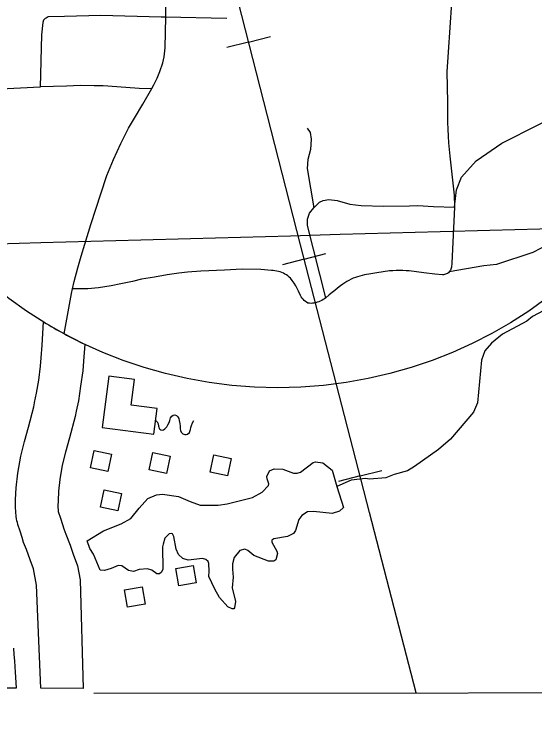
# Model space of a CAD drawing. Extents: x -19 to 366, y -4 to 359.
# Drawn here: x 159.283 to 159.865, y 173.954 to 174.738 of the extents above; entities that cross this region are included whole.
import ezdxf

# ---------------------------------------------------------------- set-up
doc = ezdxf.new("R2010")
doc.units = 0
for name, color, linetype in [('21', 7, 'Continuous'), ('60', 7, 'Continuous'), ('Level 19', 7, 'Continuous'), ('R_Alt Surface', 7, 'Continuous'), ('R_Contour Annot', 7, 'Continuous'), ('R_Exist Surface Annot', 7, 'Continuous'), ('R_ROW', 7, 'Continuous'), ('R_Temp Easement', 7, 'Continuous'), ('R_Water Annot', 7, 'Continuous'), ('Sheet Fence', 7, 'Continuous'), ('T_Indications', 7, 'Continuous')]:
    doc.layers.add(name, color=color, linetype=linetype)

msp = doc.modelspace()

# ---------------------------------------------------------------- linework, layer by layer
at = {"layer": '21'}
for points in [[(159.39211, 174.24647), (159.38802, 174.22718), (159.36868, 174.23129), (159.37277, 174.25057)], [(159.4575, 174.24435), (159.45341, 174.22507), (159.43407, 174.22917), (159.43816, 174.24846)], [(159.52565, 174.24175), (159.52156, 174.22246), (159.50222, 174.22657), (159.50631, 174.24585)], [(159.40308, 174.20248), (159.39899, 174.18319), (159.37965, 174.1873), (159.38374, 174.20658)], [(159.48674, 174.10289), (159.46732, 174.09951), (159.46393, 174.11899), (159.48335, 174.12237)], [(159.4295, 174.07911), (159.41008, 174.07574), (159.40669, 174.09522), (159.42612, 174.09859)]]:
    msp.add_lwpolyline(points, close=True, dxfattribs=at)
at = {"layer": '60'}
msp.add_lwpolyline([(159.38917, 174.33367), (159.38169, 174.2762), (159.43916, 174.26871), (159.4429, 174.29745), (159.41416, 174.30119), (159.41791, 174.32993)], close=True, dxfattribs=at)
msp.add_lwpolyline([(159.44131, 174.28397), (159.44171, 174.28375), (159.4421, 174.28352), (159.44255, 174.28304), (159.44292, 174.28265), (159.44314, 174.28237), (159.44342, 174.28191), (159.44363, 174.28154), (159.44383, 174.28109), (159.44414, 174.2802), (159.4443, 174.2795), (159.44446, 174.27879), (159.44457, 174.27767), (159.44485, 174.27653), (159.44536, 174.27519), (159.44617, 174.27423), (159.44727, 174.27358), (159.4486, 174.27332), (159.45001, 174.27373), (159.45176, 174.2747), (159.45366, 174.27691), (159.45505, 174.27912), (159.45635, 174.28192), (159.45704, 174.28396), (159.45749, 174.28543), (159.45804, 174.28706), (159.45932, 174.28902), (159.461, 174.29016), (159.46288, 174.29026), (159.46457, 174.28953), (159.46593, 174.28816), (159.46713, 174.2863), (159.46778, 174.28409), (159.46826, 174.28063), (159.46856, 174.2777), (159.46871, 174.27495), (159.46898, 174.27305), (159.46999, 174.27104), (159.47179, 174.26919), (159.47375, 174.26851), (159.4756, 174.26836), (159.47708, 174.26868), (159.47906, 174.2708), (159.48033, 174.27404), (159.4807, 174.2762), (159.48123, 174.27834), (159.48259, 174.28157), (159.484, 174.28393)], dxfattribs=at)
at = {"layer": 'Level 19'}
msp.add_circle((159.57753, 174.82204), 0.50147, dxfattribs=at)
at = {"layer": 'R_Alt Surface'}
msp.add_lwpolyline([(159.37242, 173.97978), (160.20847, 173.98055), (160.9979, 173.98219)], dxfattribs=at)
at = {"layer": 'R_Contour Annot'}
for points in [[(159.45263, 174.73445), (159.45272, 174.75756)], [(159.43722, 174.65461), (159.43947, 174.65871), (159.4413, 174.66233), (159.44301, 174.66601), (159.44463, 174.66973), (159.44615, 174.67349), (159.44729, 174.67669), (159.44831, 174.67992), (159.44921, 174.68318), (159.45001, 174.68647), (159.45069, 174.68978), (159.45126, 174.69312), (159.45172, 174.69647), (159.45207, 174.69984), (159.45263, 174.73445)], [(159.34855, 174.43089), (159.35032, 174.43914), (159.35433, 174.45455), (159.35831, 174.4675), (159.36234, 174.48076), (159.36913, 174.50264), (159.37497, 174.52109), (159.38011, 174.53698), (159.38702, 174.55728), (159.39413, 174.57519), (159.40231, 174.59325), (159.41109, 174.6102), (159.41758, 174.62145), (159.42704, 174.63697), (159.43722, 174.65461)], [(159.33913, 174.38086), (159.34749, 174.42591), (159.34855, 174.43089)], [(159.31366, 174.35409), (159.31478, 174.36802), (159.31628, 174.39399)], [(159.36237, 174.36907), (159.36085, 174.35027)], [(159.30621, 174.30398), (159.30845, 174.31469), (159.31076, 174.32916), (159.31287, 174.34454), (159.31366, 174.35412)], [(159.36085, 174.35024), (159.35996, 174.33937), (159.35759, 174.3222), (159.35502, 174.30611), (159.35256, 174.2943)], [(159.28558, 174.17691), (159.28471, 174.18748), (159.285, 174.19604), (159.28549, 174.20874), (159.28734, 174.22523), (159.29085, 174.24411), (159.29497, 174.26056), (159.29937, 174.27675), (159.30524, 174.29933), (159.3062, 174.30394)], [(159.35256, 174.29433), (159.35137, 174.28856), (159.34513, 174.26459), (159.34079, 174.24859), (159.33713, 174.23401), (159.3342, 174.21825), (159.33273, 174.20519), (159.33232, 174.19434), (159.33213, 174.18863), (159.33263, 174.18249)], [(159.36059, 173.98488), (159.31322, 173.98536), (159.3082, 174.10034), (159.30495, 174.11849), (159.30131, 174.12862), (159.29699, 174.14012), (159.29392, 174.14787), (159.29223, 174.15363), (159.28994, 174.16045), (159.28756, 174.16797), (159.28701, 174.17004), (159.28652, 174.17213), (159.28608, 174.17423), (159.28558, 174.17691)], [(159.33263, 174.18249), (159.33496, 174.17513), (159.33741, 174.16781), (159.33874, 174.16328), (159.34116, 174.15718), (159.34575, 174.14495), (159.3494, 174.1348), (159.35421, 174.12195), (159.35718, 174.10607), (159.36059, 173.98488)]]:
    msp.add_lwpolyline(points, dxfattribs=at)
msp.add_arc((159.59193, 174.84868), 0.53172, 238.77372, 244.42254, dxfattribs=at)
at = {"layer": 'R_Exist Surface Annot'}
msp.add_lwpolyline([(159.27001, 173.98584), (159.28614, 173.98569), (159.2847, 174.00324), (159.28443, 174.00914), (159.28405, 174.01601), (159.28354, 174.02292), (159.28293, 174.02985)], dxfattribs=at)
at = {"layer": 'R_ROW'}
for points in [[(159.76595, 174.92216), (159.77279, 174.84109), (159.77422, 174.82248), (159.77486, 174.8098), (159.77163, 174.7501), (159.76784, 174.69519), (159.76634, 174.67322), (159.76723, 174.63924), (159.76712, 174.63169), (159.76714, 174.62414), (159.76729, 174.61658), (159.76756, 174.60903), (159.76795, 174.60149), (159.76846, 174.59395), (159.76909, 174.58642), (159.76983, 174.5789), (159.77453, 174.53555), (159.77509, 174.52305), (159.77506, 174.52229)], [(159.31842, 174.73299), (159.31614, 174.73097), (159.31525, 174.72828), (159.31372, 174.71444), (159.31228, 174.65608)], [(159.31842, 174.73299), (159.31895, 174.73347), (159.32133, 174.73475), (159.33969, 174.7353), (159.38004, 174.73626), (159.44737, 174.73455), (159.45263, 174.73445)], [(159.45263, 174.73445), (159.52014, 174.73314), (159.52079, 174.73344)], [(159.31228, 174.65608), (159.26839, 174.65382)], [(159.31262, 174.65667), (159.34165, 174.65755), (159.35733, 174.65825), (159.37256, 174.65798), (159.38259, 174.65774), (159.38797, 174.65762), (159.4229, 174.65508), (159.43722, 174.65461)], [(159.63144, 174.42082), (159.61094, 174.50171), (159.61094, 174.50879), (159.61309, 174.51525), (159.61801, 174.5214), (159.62416, 174.52755), (159.62846, 174.5297), (159.63461, 174.53062), (159.64414, 174.5297), (159.65827, 174.52539), (159.67088, 174.52386), (159.69577, 174.52324), (159.72466, 174.52355), (159.73419, 174.52386), (159.7514, 174.52293), (159.77506, 174.52229), (159.77722, 174.54139), (159.78275, 174.55553), (159.79935, 174.57398), (159.82793, 174.59336), (159.86912, 174.61427), (159.92844, 174.64441)], [(159.61056, 174.61039), (159.61386, 174.60539), (159.61512, 174.59802), (159.61435, 174.58643), (159.61112, 174.57537), (159.61036, 174.56512), (159.61805, 174.52143)], [(159.77506, 174.52229), (159.77219, 174.45951), (159.77157, 174.45507), (159.77132, 174.45391), (159.77095, 174.45278), (159.77044, 174.45171), (159.76996, 174.45096), (159.7698, 174.45071), (159.76905, 174.44979)], [(159.63527, 174.42411), (159.63144, 174.42082), (159.62991, 174.41984), (159.62835, 174.41894), (159.62674, 174.4181), (159.6251, 174.41734), (159.62342, 174.41665), (159.62173, 174.41605), (159.62004, 174.41551), (159.61833, 174.41512), (159.6166, 174.41488), (159.61483, 174.41479), (159.61308, 174.41484), (159.61134, 174.41504), (159.60987, 174.41595), (159.60849, 174.41698), (159.60722, 174.41812), (159.60603, 174.41937), (159.60494, 174.42071), (159.604, 174.42214), (159.60315, 174.42364), (159.601, 174.42833), (159.59944, 174.43139), (159.59774, 174.43437), (159.5959, 174.43728), (159.59395, 174.4401), (159.59188, 174.44284), (159.59044, 174.44416), (159.58891, 174.44537), (159.58732, 174.44649), (159.58565, 174.4475), (159.58392, 174.44841), (159.58215, 174.44919), (159.5803, 174.44986), (159.57844, 174.45041), (159.57653, 174.45084), (159.5746, 174.45115), (159.57268, 174.45132), (159.57071, 174.45137), (159.55869, 174.45272), (159.53804, 174.45287), (159.51836, 174.45184), (159.49162, 174.45054), (159.47694, 174.44972), (159.46736, 174.44849), (159.45423, 174.44646), (159.44016, 174.44402), (159.42557, 174.44182), (159.41548, 174.4393), (159.40249, 174.43658), (159.39169, 174.43417), (159.37747, 174.43211), (159.36576, 174.431), (159.34855, 174.43089)], [(159.76905, 174.44979), (159.7682, 174.44896), (159.76725, 174.44825), (159.76622, 174.44766), (159.76515, 174.44719), (159.764, 174.44686), (159.76282, 174.44667), (159.76164, 174.44662), (159.75316, 174.44725), (159.74073, 174.44891), (159.72456, 174.45096), (159.72091, 174.45116), (159.71726, 174.45129), (159.71359, 174.45133), (159.70992, 174.45128), (159.70625, 174.45115), (159.70259, 174.45093), (159.69553, 174.44999), (159.68848, 174.44893), (159.68144, 174.44774), (159.67444, 174.44643), (159.67185, 174.44591), (159.66932, 174.44528), (159.6668, 174.44453), (159.66432, 174.44367), (159.66189, 174.4427), (159.6595, 174.44161), (159.65715, 174.44043), (159.65486, 174.43913), (159.65266, 174.43774), (159.6505, 174.43624), (159.64781, 174.4342), (159.64455, 174.43168), (159.64147, 174.42923), (159.63844, 174.42675), (159.63527, 174.42411)]]:
    msp.add_lwpolyline(points, dxfattribs=at)
at = {"layer": 'R_Temp Easement'}
for points in [[(159.88732, 174.41342), (159.86219, 174.40013), (159.85584, 174.39472), (159.82846, 174.38025), (159.81652, 174.3702), (159.80908, 174.36173), (159.80508, 174.35142), (159.80053, 174.30389), (159.79615, 174.29319), (159.77052, 174.26318), (159.75709, 174.25159), (159.73054, 174.23258), (159.72267, 174.2279), (159.7076, 174.22388), (159.69821, 174.21994), (159.68008, 174.21853), (159.67553, 174.21922), (159.65968, 174.21746), (159.64353, 174.21038)], [(159.56588, 174.21908), (159.56546, 174.22173), (159.56839, 174.22785), (159.57364, 174.23021), (159.58349, 174.2296), (159.59528, 174.22522), (159.59943, 174.22528), (159.6032, 174.22648), (159.6174, 174.23732), (159.61966, 174.23774), (159.628, 174.23672), (159.63833, 174.22853), (159.64353, 174.21038)], [(159.41366, 174.17469), (159.42307, 174.18616), (159.43273, 174.19694), (159.44212, 174.20126), (159.44892, 174.20174), (159.46673, 174.19935), (159.48005, 174.19348), (159.49108, 174.18947), (159.51113, 174.18939), (159.52131, 174.19106), (159.54956, 174.19794), (159.56043, 174.20418), (159.5675, 174.21151), (159.56785, 174.21341), (159.56588, 174.21908)], [(159.64353, 174.21038), (159.65108, 174.18695), (159.6466, 174.18271), (159.63832, 174.1803), (159.61749, 174.18264), (159.61107, 174.18217), (159.6047, 174.17789), (159.60137, 174.17367), (159.5974, 174.16146), (159.59518, 174.158), (159.58843, 174.15449), (159.57334, 174.15198), (159.5711, 174.15043), (159.57113, 174.14815), (159.57658, 174.13836), (159.57737, 174.13571), (159.57559, 174.12847), (159.57335, 174.12692), (159.56729, 174.12721), (159.55094, 174.13341), (159.54442, 174.13901), (159.541, 174.14048), (159.53535, 174.13887), (159.52904, 174.13118), (159.52726, 174.12394), (159.52697, 174.11824), (159.52787, 174.10914), (159.52692, 174.09736), (159.53055, 174.08222), (159.52953, 174.07499), (159.52879, 174.07384), (159.5269, 174.07381), (159.52195, 174.07602), (159.51272, 174.08651), (159.50728, 174.09592), (159.50063, 174.10987), (159.50092, 174.11595), (159.50079, 174.1243), (159.5, 174.12657), (159.49731, 174.1288), (159.49352, 174.12989), (159.47766, 174.12813), (159.47158, 174.12993), (159.46698, 174.13442), (159.46424, 174.14046), (159.46175, 174.15447), (159.46019, 174.15748), (159.45874, 174.15811), (159.45641, 174.15742), (159.45176, 174.15261), (159.44962, 174.14604), (159.44907, 174.14288), (159.44935, 174.11826), (159.44788, 174.11463), (159.4456, 174.11289), (159.44282, 174.11284)], [(159.44282, 174.11284), (159.43712, 174.11715), (159.43218, 174.1186), (159.42312, 174.1177), (159.41672, 174.1157), (159.41104, 174.11676), (159.40377, 174.12196), (159.39961, 174.12228), (159.39172, 174.11874), (159.38419, 174.11673), (159.37927, 174.11704), (159.37181, 174.13477), (159.36793, 174.14117), (159.36477, 174.14985), (159.38313, 174.16076), (159.40267, 174.16865), (159.41366, 174.17469)]]:
    msp.add_lwpolyline(points, dxfattribs=at)
at = {"layer": 'R_Water Annot'}
for p, q in [((159.54519, 174.70643), (159.56941, 174.71261)), ((159.54519, 174.70643), (159.52096, 174.70025)), ((159.60706, 174.46421), (159.63126, 174.47046)), ((159.60706, 174.46421), (159.58285, 174.45795)), ((159.66962, 174.22216), (159.64542, 174.21591)), ((159.66962, 174.22216), (159.69383, 174.22842))]:
    msp.add_line(p, q, dxfattribs=at)
for points in [[(159.73216, 173.98011), (159.68012, 174.18155), (159.60293, 174.4802), (159.52933, 174.76855), (159.45574, 175.06205), (159.37906, 175.35968), (159.30753, 175.64597), (159.23033, 175.94668), (159.15468, 176.24121), (159.09619, 176.46532)], [(159.73216, 173.98011), (159.68012, 174.18155), (159.60293, 174.4802), (159.52933, 174.76855), (159.45574, 175.06205), (159.37906, 175.35968), (159.30753, 175.64597), (159.23033, 175.94668), (159.15468, 176.24121)]]:
    msp.add_lwpolyline(points, dxfattribs=at)
at = {"layer": 'Sheet Fence'}
for points in [[(168.79024, 2.24423), (168.56072, 10.86154), (168.3304, 19.47898), (168.09927, 28.09654), (167.86734, 36.71424), (167.63461, 45.33207), (167.40109, 53.95003), (167.16676, 62.56812), (166.93164, 71.18634), (166.69573, 79.80469), (166.45902, 88.42317), (166.22151, 97.04178), (165.98322, 105.66053), (165.74413, 114.27941), (165.50426, 122.89842), (165.26359, 131.51756), (165.02214, 140.13684), (164.7799, 148.75625), (164.53687, 157.3758), (164.29307, 165.99547), (164.04847, 174.61528), (163.8031, 183.23523), (163.55694, 191.85531), (163.31001, 200.47553), (163.06229, 209.09588), (162.8138, 217.71636), (162.56453, 226.33698), (162.31449, 234.95774), (162.06367, 243.57863), (161.81208, 252.19966), (161.55972, 260.82082), (161.30659, 269.44212), (161.05269, 278.06356), (160.79802, 286.68514), (160.54258, 295.30685), (160.28638, 303.9287), (160.02941, 312.55068), (159.77168, 321.1728), (159.51318, 329.79507), (159.25393, 338.41747), (158.99391, 347.04)], [(161.45315, 2.05333), (161.23362, 10.67024), (161.01332, 19.28727), (160.79225, 27.90444), (160.57041, 36.52174), (160.34782, 45.13918), (160.12445, 53.75675), (159.90032, 62.37446), (159.67544, 70.99229), (159.44979, 79.61027), (159.22338, 88.22838), (158.99621, 96.84662), (158.76828, 105.46501), (158.5396, 114.08352), (158.31016, 122.70218), (158.07997, 131.32097), (157.84903, 139.93989), (157.61733, 148.55896), (157.38488, 157.17816), (157.15168, 165.7975), (156.91773, 174.41697), (156.68303, 183.03659), (156.51103, 189.33632)], [(0, 172.2839), (7.1335, 172.2883), (14.26699, 172.30153), (21.40046, 172.32356), (28.53389, 172.35442), (35.66729, 172.39408), (42.80062, 172.44256), (49.9339, 172.49986), (57.06709, 172.56597), (64.2002, 172.6409), (71.33321, 172.72464), (78.46611, 172.81719), (85.59889, 172.91856), (92.73155, 173.02874), (99.86406, 173.14774), (106.99641, 173.27555), (114.12861, 173.41217), (121.26063, 173.5576), (128.39246, 173.71185), (135.5241, 173.87492), (142.65553, 174.04679), (149.78674, 174.22748), (156.91773, 174.41697), (164.04847, 174.61528), (171.17897, 174.82241), (178.3092, 175.03834), (185.43916, 175.26308), (192.56884, 175.49664), (199.69822, 175.739), (206.8273, 175.99017), (213.95607, 176.25015), (221.0845, 176.51895), (228.2126, 176.79655), (235.34035, 177.08295), (242.46774, 177.37817), (249.59476, 177.68219), (256.7214, 177.99502), (263.84765, 178.31666), (270.97349, 178.6471), (278.09893, 178.98634), (285.22393, 179.33439), (292.3485, 179.69125), (299.47263, 180.05691), (306.59629, 180.43137), (313.71949, 180.81463), (320.84221, 181.2067), (327.96444, 181.60757), (335.08617, 182.01724), (342.20739, 182.4357)]]:
    msp.add_spline(points, degree=3, dxfattribs=at)
at = {"layer": 'T_Indications'}
msp.add_lwpolyline([(159.94518, 174.481), (159.94294, 174.48187), (159.93249, 174.48348), (159.91255, 174.48261), (159.90184, 174.48366), (159.89116, 174.48362), (159.87977, 174.48054), (159.86254, 174.47154), (159.82187, 174.45801), (159.80771, 174.45649), (159.76905, 174.44979)], dxfattribs=at)

doc.saveas('drawing.dxf')
